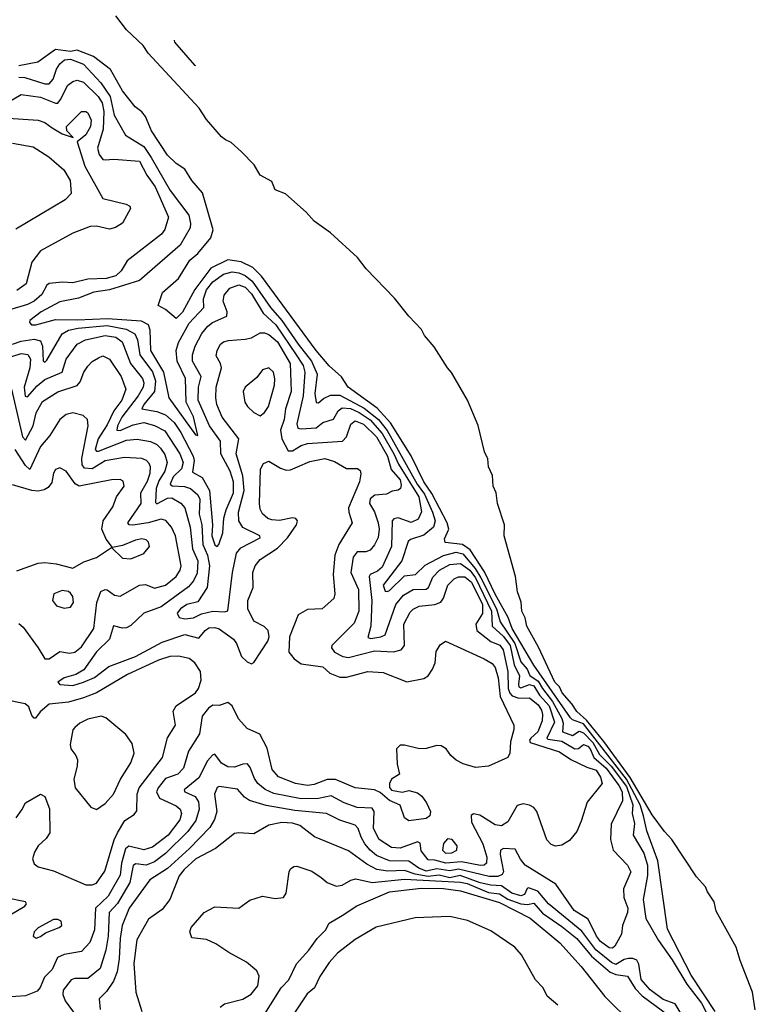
# Model space of a CAD drawing. Extents: x 1603745 to 1745082, y 385868 to 533966.
# Tile 561 of 646: x 1629889 to 1633303, y 514979 to 519552. Entities that reach past the tile are written whole.
import ezdxf

# ---------------------------------------------------------------- set-up
doc = ezdxf.new("R2010")
doc.units = 0

msp = doc.modelspace()

# ---------------------------------------------------------------- linework, layer by layer
at = {"layer": '0CON20XD'}
for points in [[(1633303.1, 514953.1), (1633289.7, 515035), (1633232.2, 515182.2), (1633214.1, 515245), (1633121.4, 515411.4), (1633111.5, 515455), (1633081.1, 515501.1), (1633072.5, 515525), (1633030.8, 515570.8), (1632915.4, 515745), (1632881, 515781), (1632825, 515859.4), (1632722.2, 516032.2), (1632600.1, 516200.1), (1632519, 516299), (1632475, 516338.2), (1632451.4, 516375), (1632406.1, 516425), (1632393.6, 516453.6), (1632372.6, 516475), (1632297, 516637), (1632242.8, 516735), (1632234.1, 516774.1), (1632219.1, 516805), (1632216, 516846), (1632198.7, 516895), (1632189.5, 516965), (1632137.4, 517155), (1632138.4, 517205), (1632107, 517305), (1632100.3, 517355), (1632086.3, 517385), (1632082.5, 517435), (1632065.3, 517475), (1632061.8, 517511.8), (1632046.7, 517545), (1632017.3, 517667.3), (1631966.9, 517785), (1631893.5, 517913.5), (1631873.9, 517935), (1631812.5, 518032.5), (1631767.3, 518085), (1631753.1, 518113.1), (1631694.1, 518175), (1631627.7, 518257.7), (1631496.3, 518395), (1631456.9, 518446.9), (1631331.9, 518561.9), (1631255, 518615.8), (1631218.2, 518658.2), (1631122.2, 518742.2), (1631075, 518761.9), (1631059.6, 518799.6), (1631005, 518828.8), (1630976.8, 518876.8), (1630918.4, 518938.4), (1630870.8, 518980.8), (1630844.4, 518994.4), (1630825, 519008.1), (1630755, 519088.1), (1630720.9, 519140.9), (1630485, 519395.4), (1630461.2, 519431.2), (1630383.6, 519505), (1630335, 519569.2)], [(1630605.4, 519456.5), (1630607.6, 519447.6), (1630700.7, 519340.7), (1630705.1, 519339.6)], [(1631859.9, 517140.1), (1631880.2, 517185), (1631873.2, 517215), (1631801.2, 517351.2), (1631764.9, 517405), (1631706.1, 517526.1), (1631609.6, 517679.6), (1631547.9, 517747.9), (1631412.8, 517845), (1631382.4, 517892.4), (1631325, 517943.8), (1631264, 518015), (1631010.3, 518360.3), (1630970.3, 518400.3), (1630917.3, 518427.3), (1630855, 518436.5), (1630775, 518397.9), (1630701.4, 518298.6), (1630645, 518194), (1630615, 518164), (1630565.3, 518205.3), (1630531.2, 518225), (1630552, 518285), (1630625, 518350), (1630678.7, 518435), (1630714.8, 518465.2), (1630775, 518538.5), (1630786.4, 518575), (1630737.3, 518747.2), (1630687.1, 518805), (1630655, 518858), (1630615, 518883.1), (1630575, 518922.7), (1630500.4, 519035), (1630472.7, 519102.7), (1630455, 519123.3), (1630425, 519146.5), (1630365, 519221.1), (1630309.9, 519319.9), (1630230.6, 519380.6), (1630155, 519410.4), (1630125, 519404.1), (1630055, 519413), (1629972.9, 519355), (1629885, 519337.3)], [(1629885, 519284.1), (1629912.5, 519282.5), (1630005, 519253.1), (1630025, 519254.4), (1630044.1, 519275), (1630058.9, 519321.1), (1630075, 519346.8), (1630096.4, 519365), (1630125, 519369), (1630185.2, 519345), (1630265, 519258.1), (1630308, 519195), (1630327.7, 519107.7), (1630380.3, 519015), (1630465, 518962), (1630498.9, 518911.1), (1630587.6, 518757.6), (1630673.8, 518643.8), (1630681.6, 518605), (1630679.5, 518585), (1630633.7, 518505), (1630445, 518340.3), (1630305, 518297.3), (1630233.1, 518286.9), (1630161.8, 518258.2), (1630075, 518241.2), (1629987.5, 518195), (1629935.8, 518155), (1629934, 518145), (1629943.3, 518135), (1629963.9, 518133.9), (1630055, 518159.8), (1630157.6, 518157.6), (1630295.7, 518164.3), (1630453.1, 518153.1), (1630485.4, 518135.4), (1630491.9, 518111.9), (1630496.4, 518015), (1630556.2, 517915), (1630581.3, 517795), (1630705, 517624.3), (1630715, 517620), (1630695, 517707.8), (1630660.7, 517775), (1630658.9, 517885), (1630618.9, 517965), (1630614.6, 518015.4), (1630625, 518052.3), (1630675, 518141.6), (1630742.7, 518215), (1630741.6, 518255), (1630755, 518296.8), (1630785, 518334.8), (1630835, 518369.6), (1630875, 518380.3), (1630905, 518376.1), (1630935, 518362.9), (1630967, 518337), (1631052, 518215), (1631106.1, 518155), (1631180.7, 518045), (1631243.5, 517965), (1631269.4, 517905), (1631258.8, 517815), (1631265, 517774.3), (1631275, 517772.2), (1631298.2, 517791.8), (1631331.7, 517808.3), (1631375, 517807.6), (1631487.8, 517747.8), (1631554.3, 517694.3), (1631594.3, 517644.3), (1631733.8, 517395), (1631768, 517348), (1631804, 517265), (1631816.4, 517225), (1631810, 517195), (1631765, 517157.9), (1631702.7, 517137.3), (1631692.2, 517127.8), (1631661.9, 517038.1), (1631576, 516925), (1631585, 516898.1), (1631595, 516895.5), (1631605, 516901.3), (1631675, 516968.4), (1631725.2, 516974.8), (1631771.4, 517018.6), (1631855, 517063.6), (1631915, 517078.2), (1631945, 517070.4), (1632003.2, 517003.2), (1632029.4, 516959.4), (1632102.3, 516815), (1632118.6, 516755), (1632186.4, 516655), (1632215, 516570), (1632244, 516535), (1632256.6, 516506.6), (1632295, 516479.1), (1632316, 516445), (1632361.6, 516385), (1632405.6, 516305.6), (1632410.7, 516285), (1632407.6, 516245), (1632455, 516226.8), (1632485, 516247.8), (1632505, 516239.3), (1632548.8, 516195), (1632579.3, 516139.3), (1632633.8, 516085), (1632705, 515991.2), (1632734.5, 515905), (1632732.3, 515865), (1632741.7, 515818.3), (1632736.9, 515765), (1632785, 515680.7), (1632802.6, 515625), (1632802.9, 515577.1), (1632782.8, 515465), (1632795, 515377.1), (1632853.1, 515275), (1632917.6, 515185), (1632985, 515073.2), (1633053.6, 514985), (1633095, 514901.8)], [(1629835, 519168.2), (1629895.2, 519204.8), (1629985, 519191.4), (1630055, 519163.8), (1630066, 519164), (1630078.3, 519181.7), (1630112.6, 519247.4), (1630135, 519264.7), (1630155, 519270.4), (1630185, 519261.6), (1630252.4, 519195), (1630271.4, 519165), (1630278.4, 519125), (1630276.5, 519043.5), (1630249.6, 518955), (1630256.8, 518925), (1630275, 518902.2), (1630285, 518900), (1630325, 518904.4), (1630445.3, 518895), (1630479, 518829), (1630517.9, 518775), (1630578.6, 518635), (1630562.1, 518577.9), (1630547.5, 518555), (1630388, 518432), (1630358.9, 518385), (1630335, 518361.5), (1630290.5, 518349.5), (1630205, 518346.3), (1630135, 518328.8), (1630087.4, 518332.6), (1630025, 518326), (1630015, 518319.2), (1629991.4, 518275), (1629955.3, 518244.7), (1629925, 518228.6), (1629837.3, 518202.7)], [(1629835, 519094.3), (1629975, 519085.4), (1630005, 519073.6), (1630039.9, 519049.9), (1630085, 519021.8), (1630136.2, 519003.8), (1630107.1, 519035), (1630106.4, 519055), (1630175, 519124.6), (1630195, 519125.6), (1630205, 519119.2), (1630220.6, 519085), (1630217.5, 519055), (1630195, 519016.9), (1630156, 518985), (1630191.4, 518871.4), (1630275, 518721.4), (1630382.5, 518695), (1630400, 518685), (1630403.3, 518675), (1630365, 518606.7), (1630333.4, 518586.6), (1630305, 518578.6), (1630245, 518592.5), (1630215, 518590.4), (1630135, 518560.7), (1629985, 518478.1), (1629944.8, 518425), (1629918.2, 518325), (1629875, 518294.2)], [(1629855, 518978.5), (1629950.6, 518960.6), (1630023.5, 518915), (1630093.8, 518855), (1630122.1, 518805), (1630126.7, 518745), (1630100, 518715), (1629870.7, 518579.3)], [(1629855, 518044.6), (1629895, 518058.5), (1629955, 518067.4), (1629985, 518059.5), (1629994.8, 518035), (1629997.8, 517967.8), (1630005, 517961.5), (1630015, 517970), (1630085, 518092.2), (1630115, 518109.5), (1630159.2, 518119.2), (1630295, 518130.9), (1630382.9, 518115), (1630422.9, 518092.9), (1630435.9, 518065), (1630446.9, 517995), (1630505, 517915.7), (1630519.5, 517875), (1630513.7, 517825), (1630464.5, 517765), (1630455.5, 517745), (1630525, 517732.1), (1630565, 517715.9), (1630605, 517681.1), (1630636.2, 517635), (1630694, 517525), (1630697.7, 517505), (1630690.6, 517450.6), (1630735, 517425.7), (1630769, 517365), (1630783.2, 517205), (1630780, 517155), (1630795, 517113.1), (1630805, 517105.6), (1630813.3, 517115), (1630831.4, 517168.6), (1630835.9, 517235.9), (1630846.6, 517275), (1630880.9, 517355), (1630880.4, 517405), (1630865.7, 517455), (1630822.6, 517535), (1630820, 517595), (1630769.7, 517665), (1630717.3, 517785), (1630718, 517845), (1630731, 517895), (1630691, 517965), (1630690.7, 517995), (1630702.4, 518035), (1630733.6, 518095), (1630761.2, 518128.8), (1630783.9, 518146.1), (1630850, 518175), (1630851.4, 518195), (1630833.3, 518245), (1630837.8, 518272.2), (1630863.3, 518305), (1630905, 518319.8), (1630935, 518308.8), (1630965, 518278.2), (1631018.5, 518188.5), (1631076.9, 518135), (1631171.2, 517995), (1631203.8, 517945), (1631211.4, 517915), (1631203.6, 517805), (1631174.2, 517675), (1631180, 517655), (1631195, 517651.2), (1631265, 517656.8), (1631295, 517681), (1631345, 517695.8), (1631366.8, 517735), (1631385, 517749.3), (1631423.3, 517746.7), (1631465, 517728.1), (1631515, 517692.7), (1631570.5, 517630.5), (1631625.9, 517535.9), (1631646.7, 517486.7), (1631741, 517335), (1631753.8, 517266.2), (1631738.6, 517231.4), (1631705, 517217.2), (1631645, 517238.7), (1631625.8, 517234.2), (1631616.9, 517225), (1631614.2, 517105.8), (1631571, 517009), (1631549.7, 516990.3), (1631515.6, 516974.4), (1631510.7, 516965), (1631523.6, 516855), (1631518.4, 516735), (1631505, 516682.7), (1631518.5, 516678.5), (1631565, 516684.9), (1631584.9, 516695.1), (1631634.4, 516835), (1631670.7, 516879.3), (1631715, 516904.8), (1631775, 516906.3), (1631785.6, 516915), (1631806.9, 516963.1), (1631837.5, 516995), (1631885, 517021.7), (1631935, 517026.9), (1631978.4, 516995), (1632005, 516960), (1632078.4, 516805), (1632082.3, 516735), (1632135, 516686.6), (1632165.3, 516645), (1632183.4, 516555), (1632208.5, 516505), (1632203.5, 516465), (1632205, 516453.1), (1632215, 516448.9), (1632255, 516464.2), (1632275, 516457.4), (1632302.1, 516415), (1632345.8, 516365), (1632370.5, 516289.5), (1632335.2, 516215), (1632339.9, 516209.9), (1632405, 516200.9), (1632465, 516165.7), (1632482.3, 516167.7), (1632505, 516184.8), (1632525, 516178), (1632536.5, 516165), (1632552.9, 516125), (1632611.1, 516075), (1632670, 515995), (1632684.9, 515965), (1632685.9, 515924.1), (1632634.1, 515815), (1632631.1, 515745), (1632644.1, 515694.1), (1632710.5, 515625), (1632724.6, 515595), (1632690.9, 515515), (1632693.4, 515475), (1632711.8, 515425), (1632709.7, 515405), (1632686.8, 515345), (1632681.5, 515305), (1632651, 515249), (1632639.7, 515240.3), (1632625, 515241.2), (1632585, 515270), (1632565.5, 515295), (1632527.9, 515375), (1632462.4, 515415), (1632377.3, 515537.2), (1632235, 515625.4), (1632212.8, 515652.8), (1632189.2, 515699.2), (1632135, 515701.9), (1632120.4, 515695), (1632118.5, 515675), (1632133.9, 515595), (1632128.1, 515581.9), (1632107.9, 515572.1), (1632067.7, 515572.3), (1631925, 515606.3), (1631885, 515599), (1631825, 515607.4), (1631775, 515597.7), (1631741.2, 515611.2), (1631695, 515643.4), (1631605, 515645.7), (1631545, 515669.5), (1631515, 515694.4), (1631490.9, 515725), (1631472.9, 515755), (1631459.5, 515795), (1631445, 515810.3), (1631375, 515834.7), (1631312.5, 515865), (1631165, 515879.6), (1631032.9, 515902.9), (1630954.8, 515924.8), (1630931.4, 515941.4), (1630898.8, 515978.8), (1630815, 515990), (1630805, 515985.6), (1630793.4, 515955), (1630804, 515875), (1630792.4, 515837.6), (1630770.4, 515799.6), (1630677.4, 515702.6), (1630575, 515609.6), (1630493, 515557), (1630396, 515425), (1630364.5, 515345.5), (1630354.6, 515285.4), (1630350.7, 515190.7), (1630340.4, 515129.6), (1630323.8, 515086.2), (1630292, 515038), (1630256.9, 515005), (1630262.7, 514955)], [(1629852.2, 517987.8), (1629895, 518002), (1629926, 517996), (1629938.4, 517975), (1629935.6, 517935), (1629909.6, 517845), (1629913.7, 517803.7), (1629925, 517799.4), (1629969.3, 517850.7), (1630005, 517880.2), (1630085.6, 517914.4), (1630103.8, 517975), (1630155.5, 518044.5), (1630194.6, 518065.4), (1630285, 518084.3), (1630335, 518077.6), (1630363.9, 518055), (1630403.3, 517955), (1630458.7, 517885), (1630464.5, 517865), (1630462.1, 517845), (1630438.5, 517805), (1630362.4, 517705), (1630342.8, 517665), (1630339.6, 517645), (1630355, 517643.9), (1630415, 517670.5), (1630465, 517680.2), (1630515, 517666.7), (1630562.6, 517642.6), (1630631.6, 517535), (1630647.1, 517495), (1630639.9, 517465), (1630601.6, 517428.4), (1630587, 517395), (1630596.9, 517386.9), (1630654, 517384), (1630680.9, 517375), (1630715, 517345.3), (1630724.1, 517325), (1630721.6, 517255), (1630734.1, 517205), (1630739.2, 517115), (1630760.6, 517065), (1630769.2, 517015), (1630758.8, 516915), (1630715, 516848.8), (1630664.7, 516835), (1630634.2, 516815), (1630619.7, 516795), (1630628.1, 516775), (1630655, 516769.8), (1630695, 516773.9), (1630732.4, 516792.4), (1630785, 516804.8), (1630838.5, 516801.5), (1630854, 516806), (1630876.4, 516983.6), (1630895.6, 517074.4), (1630915, 517098.6), (1631004.3, 517145), (1631002.9, 517155), (1630925, 517193.7), (1630905.2, 517225), (1630904, 517265), (1630931, 517365), (1630923.6, 517433.6), (1630893.5, 517535), (1630905.9, 517605), (1630828.8, 517705), (1630803.9, 517765), (1630798.7, 517795), (1630800.6, 517845), (1630824.7, 517934.7), (1630820.8, 517955), (1630800.1, 517990.1), (1630804.6, 518015), (1630820.9, 518045), (1630835, 518055.4), (1630857.6, 518062.4), (1630935, 518067.5)], [(1630935, 518067.5), (1630965, 518074.6), (1631005, 518097.5), (1631025, 518098), (1631045, 518090.3), (1631085, 518055.2), (1631144.6, 517955), (1631148.1, 517825), (1631122.3, 517745), (1631116.5, 517695), (1631099.8, 517645), (1631105.6, 517605), (1631135, 517550), (1631155, 517549.8), (1631195, 517574.3), (1631225, 517583), (1631386.4, 517593.6), (1631405.6, 517614.4), (1631425, 517673.5), (1631445, 517689.3), (1631485, 517673.4), (1631545.5, 517615), (1631595.9, 517525), (1631613.3, 517463.3), (1631655, 517415.2), (1631659.8, 517390.2), (1631655.5, 517374.5), (1631645, 517366.6), (1631618.1, 517361.9), (1631591.3, 517348.7), (1631536.3, 517343.7), (1631515.9, 517325.9), (1631512.1, 517305), (1631536.2, 517266.2), (1631552.5, 517215), (1631556.8, 517185), (1631552.4, 517147.6), (1631535, 517112.3), (1631515, 517088.5), (1631495, 517080.8), (1631455, 517080.9), (1631435.7, 517055), (1631426, 516985), (1631461.5, 516905), (1631462.1, 516805), (1631441.7, 516748.3), (1631337.1, 516645), (1631336.2, 516633.8), (1631350, 516615), (1631389.2, 516595), (1631415, 516589.2), (1631535, 516620), (1631624.3, 516615.7), (1631660, 516625), (1631675.3, 516645), (1631672.3, 516745), (1631700.3, 516799.7), (1631715.2, 516814.8), (1631742.2, 516827.8), (1631815, 516835.2), (1631843.6, 516846.4), (1631856.5, 516865), (1631875.8, 516925), (1631905, 516954.2), (1631925.5, 516964.5), (1631955, 516963.7), (1631985, 516939.2), (1632037.4, 516835), (1632036.4, 516793.6), (1632006.6, 516745), (1632010.7, 516715), (1632075, 516664), (1632117.5, 516647.5), (1632133.4, 516625), (1632153.8, 516525), (1632156.2, 516445), (1632163.6, 516423.6), (1632175, 516412), (1632205, 516401.2), (1632255, 516401.9), (1632295, 516369.3), (1632310.4, 516345), (1632315.8, 516325), (1632313.9, 516295), (1632294.3, 516245), (1632261.2, 516215), (1632255.2, 516205), (1632257.5, 516195), (1632395, 516152), (1632446.6, 516116.6), (1632520.5, 516080.5), (1632565, 516066.2), (1632585, 516033.3), (1632592.5, 516005), (1632522.4, 515917.6), (1632495, 515830), (1632475, 515781.9), (1632439.9, 515740.1), (1632405, 515717.9), (1632375, 515713.8), (1632355, 515721.1), (1632335, 515742.5), (1632288.9, 515875), (1632275, 515892.7), (1632255, 515903.1), (1632225, 515909.6), (1632198.1, 515901.9), (1632154.3, 515825.7), (1632125, 515807.3), (1632095, 515812.4), (1632025, 515858.1), (1631995, 515864.2), (1631984.4, 515855.6), (1631986.2, 515825), (1632038.5, 515725), (1632057.4, 515662.6), (1632055, 515634), (1632044.8, 515625.2), (1632026.9, 515623.1), (1631940, 515640), (1631865.9, 515634.1), (1631815, 515648.5), (1631785, 515650.2), (1631751.4, 515691.4), (1631747.1, 515727.1), (1631735, 515734.3), (1631655, 515703.6), (1631615, 515707.2), (1631556.8, 515745), (1631531.3, 515795), (1631534.7, 515875), (1631525, 515889.2), (1631455, 515893.5), (1631395, 515914), (1631335, 515946.5), (1631275, 515935.5), (1631195, 515934), (1631067.8, 515957.8), (1631027.3, 515977.3), (1630994.3, 516004.3), (1630978.2, 516028.2), (1630958.9, 516078.9), (1630945.2, 516095.2), (1630925, 516094.7), (1630885, 516080.6), (1630855, 516081.6), (1630825, 516098.9), (1630795, 516140), (1630783.4, 516136.6), (1630760.7, 516109.3), (1630719.4, 516030.6), (1630651.8, 515975), (1630655.6, 515965), (1630703.4, 515943.4), (1630718.6, 515918.6), (1630722.2, 515885), (1630706.6, 515833.4), (1630669, 515781), (1630565, 515679.8), (1630515, 515640.3), (1630475, 515625.2), (1630428.3, 515631.7), (1630415.7, 515624.3), (1630400.3, 515545), (1630343.2, 515446.8), (1630304.3, 515405), (1630298.7, 515295), (1630289, 515231), (1630262.7, 515145), (1630205, 515098.9), (1630145, 515099.6), (1630126.8, 515093.2), (1630090.5, 515045), (1630088.1, 515025), (1630098.9, 514995), (1630151.1, 514925)], [(1629850.2, 517835), (1629902.1, 517615), (1629915, 517599.6), (1629951.2, 517665), (1629965, 517725.6), (1629995, 517778), (1630065, 517822.9), (1630155, 517852.5), (1630169.8, 517870.2), (1630186.8, 517915), (1630205, 517943.1), (1630225, 517964.5), (1630255, 517981.8), (1630275, 517990.4), (1630305, 517975.6), (1630359.5, 517895), (1630381.1, 517835), (1630362.3, 517785), (1630325.1, 517734.9), (1630295, 517670.3), (1630253.4, 517605), (1630238.4, 517555), (1630245, 517547.4), (1630255, 517548.1), (1630385, 517598.8), (1630433.5, 517603.5), (1630495, 517592.4), (1630525, 517578.4), (1630542.5, 517562.5), (1630562.8, 517532.8), (1630573.7, 517495), (1630562.7, 517455), (1630535, 517410), (1630521.5, 517375), (1630519.4, 517309.4), (1630525, 517303), (1630575, 517330), (1630595, 517330.9), (1630636.4, 517306.4), (1630655.1, 517285.1), (1630679.7, 517195), (1630691.1, 517095), (1630715, 517039.2), (1630711.6, 516981.6), (1630695.1, 516944.9), (1630672.5, 516917.5), (1630545, 516825.2), (1630465, 516795.3), (1630405, 516738.2), (1630385, 516727.5), (1630365, 516725.8), (1630323.9, 516736.1), (1630304.8, 516675), (1630245, 516615.3), (1630187, 516533), (1630148.7, 516511.3), (1630094.8, 516495.2), (1630065.7, 516475), (1630074.3, 516464.3), (1630135, 516460.2), (1630185, 516474.6), (1630235, 516496), (1630302, 516548), (1630425.7, 516594.3), (1630549.2, 516660.8), (1630655, 516696), (1630720, 516680), (1630748.7, 516715), (1630766.7, 516726.7), (1630795, 516728.4), (1630815, 516722.7), (1630881.1, 516675), (1630895.5, 516655), (1630918.6, 516595), (1630945, 516569.2), (1630965, 516560), (1630975, 516566.7), (1631040.6, 516665), (1631047.1, 516685), (1631041.4, 516715), (1631023.8, 516733.8), (1630975, 516758.5), (1630948.2, 516815), (1630948.2, 516855), (1630971.6, 516915), (1630970.6, 516985), (1630982.2, 517015), (1631004.8, 517045.2), (1631085, 517097.9), (1631131.4, 517145), (1631172.9, 517205), (1631178.2, 517225), (1631170.6, 517235), (1631155, 517238.8), (1631095, 517226.5), (1631058.3, 517228.3), (1631040.5, 517235), (1631016.2, 517256.2), (1631005, 517278), (1631001.4, 517305), (1631006.4, 517463.6), (1631020.2, 517489.8), (1631045, 517501.4), (1631098.7, 517468.7), (1631125, 517459.7), (1631145, 517460.5), (1631178.2, 517475), (1631235, 517499.8), (1631305, 517513.5), (1631350, 517500), (1631405, 517468), (1631457.3, 517467.3), (1631468.2, 517458.2), (1631472.7, 517442.7), (1631465.5, 517405.5), (1631415.2, 517285), (1631415.8, 517265), (1631432.5, 517215), (1631370.6, 517115), (1631351.9, 517065), (1631343.2, 516975), (1631351.4, 516885), (1631346.6, 516863.4), (1631293.3, 516815), (1631225, 516813.1), (1631181.6, 516788.4), (1631140.5, 516685), (1631138.5, 516615), (1631163.2, 516583.2), (1631195, 516560), (1631295, 516546.4), (1631327.6, 516517.6), (1631375, 516497.7), (1631405, 516498.4), (1631505, 516524.6), (1631575, 516519.7), (1631685, 516477.1), (1631765, 516491.6), (1631785, 516504.5), (1631805.4, 516535), (1631817.5, 516565), (1631822.4, 516617.6), (1631840.9, 516649.1), (1631864.3, 516665.7), (1632044.1, 516584.1), (1632081.1, 516561.1), (1632095, 516543.3), (1632109.7, 516495), (1632118.2, 516408.2), (1632182.2, 516275), (1632182.5, 516255), (1632167.4, 516197.4), (1632164.3, 516145.7), (1632154.2, 516125.8), (1632065, 516084.3), (1632005, 516078.1), (1631946.3, 516096.3), (1631915, 516112.9), (1631889.2, 516135), (1631867.5, 516165), (1631845, 516179.4), (1631825, 516181.5), (1631775, 516167.7), (1631745, 516166.2), (1631675, 516182.9), (1631655, 516182.2), (1631637.8, 516165), (1631640.3, 516095), (1631651.7, 516048.3), (1631615, 516024.2), (1631605.7, 516005), (1631605.8, 515985.8), (1631615, 515973.8), (1631663.9, 515963.9), (1631695, 515972.5), (1631735, 515961.5), (1631755.5, 515945), (1631777.5, 515915), (1631795.7, 515874.3), (1631792, 515855), (1631775, 515841.9), (1631695, 515831.5), (1631674.3, 515845), (1631654.2, 515904.2), (1631605, 515925.8), (1631562, 515962), (1631535.2, 515975.2), (1631445, 515983.7), (1631355, 516023.8), (1631315, 516023), (1631255, 515999.5), (1631225, 515995.7), (1631169.2, 516005), (1631089.1, 516035), (1631059.8, 516069.8), (1631037.8, 516167.8), (1631003.6, 516233.6), (1630945, 516259.5), (1630904.5, 516304.5), (1630874.3, 516365), (1630855, 516380), (1630815, 516367.1), (1630785, 516367.8), (1630765, 516353.6), (1630735, 516316.7), (1630722.7, 516235), (1630672.4, 516155), (1630649.2, 516075), (1630622.4, 516047.6), (1630565, 516027.2), (1630531.6, 515985), (1630523.6, 515965), (1630537.1, 515937.1), (1630615, 515901), (1630634.1, 515885), (1630639.8, 515865), (1630632.6, 515835), (1630577.8, 515765), (1630505, 515709.2), (1630464.3, 515695.7), (1630395, 515712.8), (1630379.4, 515700.6), (1630360.9, 515635), (1630355, 515579.1), (1630299.4, 515480.6), (1630239.7, 515425), (1630235.2, 515325), (1630213.5, 515266.5), (1630175, 515224.7), (1630095, 515210.2), (1630064, 515196), (1630039, 515141), (1630003.2, 515105), (1629983.6, 515056.4), (1629969.5, 515040.5), (1629915, 515019.1), (1629825, 515011.5)], [(1631005, 517712.2), (1631025, 517727.8), (1631043.5, 517755), (1631071.8, 517855), (1631073.3, 517883.3), (1631066.4, 517915), (1631045, 517935.5), (1631015.8, 517925), (1630989.8, 517890.2), (1630935.7, 517845), (1630925.6, 517825), (1630933.8, 517775), (1630945.5, 517755), (1630975, 517726.7), (1631005, 517712.2)], [(1629885, 516748), (1629905, 516730), (1629974.6, 516635), (1630005, 516583.3), (1630025, 516583.5), (1630075, 516616.9), (1630119.8, 516609.8), (1630145, 516613.9), (1630175, 516639.6), (1630232.5, 516725), (1630247, 516845), (1630265, 516895.6), (1630285, 516905.6), (1630295, 516903.5), (1630329.1, 516879.1), (1630355, 516874.5), (1630444.8, 516925.2), (1630472.1, 516927.9), (1630515, 516911.8), (1630565, 516925.7), (1630614.7, 516965), (1630633.2, 516995), (1630637.7, 517015), (1630611.4, 517155), (1630593.4, 517195), (1630566.2, 517226.2), (1630545, 517232.2), (1630485, 517214.8), (1630414.4, 517204.4), (1630396, 517206), (1630390, 517215), (1630452.6, 517305), (1630450.2, 517355), (1630482.2, 517407.8), (1630494.1, 517445), (1630495.2, 517475), (1630489.8, 517489.8), (1630476.5, 517505), (1630455, 517514.2), (1630375, 517518.5), (1630285, 517502.3), (1630225, 517466.2), (1630189.1, 517469.1), (1630178, 517485), (1630176.7, 517513.3), (1630206.1, 517665), (1630202.9, 517695), (1630183.6, 517713.6), (1630135, 517725.4), (1630105, 517718.8), (1630075, 517694.4), (1630029, 517621), (1629985, 517568.9), (1629935, 517463.1), (1629915, 517480.7), (1629867, 517555)], [(1629875, 516991.8), (1629975, 517027.5), (1630005, 517031.5), (1630057.5, 517025), (1630135, 517004.2), (1630186.1, 517033.9), (1630245, 517054.6), (1630315, 517100), (1630365, 517050.6), (1630405, 517047.8), (1630465, 517072.9), (1630490.8, 517105), (1630487.1, 517125), (1630475, 517136.2), (1630455, 517140.4), (1630425.3, 517134.7), (1630365, 517110.5), (1630320, 517100), (1630289.2, 517139.2), (1630269.8, 517185), (1630275.8, 517225), (1630320.4, 517289.6), (1630338.4, 517335), (1630373.9, 517385), (1630368.8, 517408.8), (1630355, 517416), (1630314.7, 517415.3), (1630164.8, 517384.8), (1630146.3, 517396.3), (1630104.4, 517455), (1630075, 517470.5), (1630055, 517462.5), (1630045.6, 517445), (1630037.4, 517402.6), (1630020.3, 517379.7), (1630002.5, 517367.5), (1629975, 517362), (1629945.2, 517365.2), (1629855, 517391.4)], [(1633117.3, 514945), (1633005.8, 515115), (1632895, 515328.1), (1632850.3, 515645), (1632799.6, 515785), (1632783.7, 515855), (1632769, 515905), (1632705.1, 516025.1), (1632505, 516281.3), (1632455, 516300.7), (1632445, 516310), (1632275, 516553.3), (1632174.3, 516725), (1632156.5, 516775), (1632095, 516884), (1632046.8, 516986.8), (1631979, 517089), (1631944.6, 517114.6), (1631863.4, 517123.4), (1631859.9, 517140.1)], [(1630095, 516818), (1630125, 516824), (1630138.6, 516845), (1630135, 516872.5), (1630125, 516888.8), (1630115, 516895.8), (1630085, 516900), (1630046.7, 516885), (1630041.2, 516855), (1630059.5, 516829.5), (1630095, 516818)], [(1629872.2, 515845), (1629898.4, 515881.6), (1629915, 515914.3), (1629985, 515954.2), (1630005, 515944.2), (1630027.3, 515887.3), (1630028.8, 515775), (1630011.2, 515748.8), (1629974.5, 515715), (1629956.5, 515685), (1629947.8, 515655), (1629955, 515630.8), (1629975, 515617.8), (1630045, 515598.8), (1630195, 515534.5), (1630225, 515534.5), (1630245, 515542.2), (1630283, 515597), (1630327.4, 515742.6), (1630342.4, 515775), (1630377.3, 515832.7), (1630420, 515860), (1630432.4, 515877.6), (1630433.7, 515955), (1630443, 515985), (1630552, 516125), (1630574.2, 516215.8), (1630611.9, 516275), (1630600.9, 516340.9), (1630614.3, 516365.7), (1630705, 516425.5), (1630718.9, 516445), (1630731.1, 516485), (1630727.5, 516525), (1630701.8, 516565), (1630675.1, 516585.1), (1630625, 516596), (1630585, 516594.6), (1630532.9, 516577.1), (1630389.7, 516510.3), (1630245, 516425.2), (1630185, 516401.7), (1630115, 516382.1), (1630025, 516372.3), (1629983.4, 516336.6), (1629962.2, 516307.8), (1629955, 516307.5), (1629945, 516320), (1629930.5, 516360.5), (1629914, 516374), (1629815, 516395.3)], [(1630245, 515884), (1630285, 515911.4), (1630324.5, 515955), (1630356.2, 516025), (1630405, 516100.8), (1630419.5, 516145), (1630410.7, 516190.7), (1630381.3, 516231.3), (1630288.8, 516308.8), (1630266.7, 516316.7), (1630205, 516303.5), (1630168, 516285), (1630144, 516265), (1630135.8, 516254.2), (1630122.5, 516185), (1630125.8, 516165), (1630149.2, 516135), (1630156.9, 516115), (1630155.6, 516085), (1630140, 516025), (1630146.5, 515985), (1630218.8, 515895), (1630245, 515884)], [(1632955, 514943), (1632930.9, 514980.9), (1632875, 515001), (1632815, 515046.2), (1632773, 515095), (1632763.1, 515165), (1632753.5, 515183.5), (1632735, 515191.8), (1632715, 515192), (1632695, 515187.5), (1632655, 515163.8), (1632635, 515173.2), (1632562.2, 515232.2), (1632498.2, 515318.2), (1632343.9, 515445), (1632292.9, 515505), (1632250.5, 515519.5), (1632243.8, 515516.2), (1632231.4, 515488.6), (1632215, 515483.5), (1632172.4, 515495), (1632125, 515529.6), (1632075, 515531.8), (1632026.4, 515543.6), (1631933.3, 515576.7), (1631885, 515567), (1631835, 515578.2), (1631785, 515573.3), (1631723.6, 515583.6), (1631675, 515599.7), (1631597.3, 515597.3), (1631545.6, 515605.6), (1631500, 515630), (1631415, 515692), (1631257.2, 515757.2), (1631189, 515809), (1631155, 515820), (1631105, 515823.7), (1631045, 515810.4), (1630975, 515770), (1630904.1, 515775.9), (1630885, 515772), (1630796.8, 515703.2), (1630706.7, 515655), (1630651.4, 515605), (1630628.6, 515575), (1630585, 515465.7), (1630550.6, 515419.4), (1630486.1, 515373.9), (1630431.9, 515278.1), (1630418.8, 515168.8), (1630427.8, 515035), (1630455.4, 514945)], [(1631865, 515680.8), (1631895, 515682.4), (1631917.1, 515695), (1631919.4, 515715), (1631896, 515745), (1631875, 515747.5), (1631855, 515726.2), (1631851.1, 515695), (1631865, 515680.8)], [(1630818.8, 514965), (1630839.4, 514980.6), (1630925, 515003.3), (1630963.5, 515026.5), (1630993.8, 515065), (1630999.8, 515109.8), (1630989.4, 515135), (1630941.4, 515175), (1630859.1, 515219.1), (1630799.4, 515259.4), (1630755, 515279.4), (1630687.5, 515287.5), (1630678.1, 515315), (1630684.3, 515335), (1630745, 515406), (1630795, 515432), (1630905, 515426.2), (1630957.3, 515462.7), (1631015, 515480.6), (1631075, 515470), (1631112.5, 515475), (1631126, 515495), (1631138.6, 515595), (1631145, 515608.8), (1631161.2, 515618.8), (1631175, 515620), (1631245, 515598.1), (1631287.2, 515567.2), (1631315.3, 515545.3), (1631357.6, 515527.6), (1631385, 515531.8), (1631425, 515555.4), (1631448.1, 515561.9), (1631524.8, 515544.8), (1631675, 515559.6), (1631935, 515546.8), (1631965, 515540.2), (1632065, 515497.9), (1632115, 515492.4), (1632155, 515467.3), (1632215, 515445.1), (1632245, 515441.8), (1632275, 515448.9), (1632315, 515402.2), (1632405, 515340.9), (1632475, 515284.2), (1632543, 515203), (1632629, 515129), (1632655, 515117.1), (1632709.2, 515109.2), (1632745, 515053), (1632778, 515018), (1633085, 514793.1)], [(1630870.7, 514685), (1631101.5, 515055), (1631137.3, 515092.7), (1631173, 515167), (1631229.9, 515230.1), (1631269.1, 515285), (1631307.3, 515322.7), (1631324.3, 515355.7), (1631385, 515391.9), (1631454, 515436), (1631605, 515501.3), (1631752.3, 515517.7), (1631855, 515516.1), (1631935, 515506.3), (1632115, 515452.1), (1632258.6, 515378.6), (1632395.1, 515265.1), (1632495.4, 515155), (1632605, 515015.5), (1632736.6, 514885)], [(1629845, 515394.7), (1629912.5, 515435), (1629920, 515445), (1629916, 515455), (1629823.9, 515473.9)], [(1629965, 515286.2), (1629985, 515294.4), (1630008.5, 515311.5), (1630072.5, 515335), (1630084.2, 515345), (1630080.8, 515365), (1630065, 515373.6), (1630045, 515372.3), (1629975, 515334.2), (1629956, 515315), (1629951.2, 515295), (1629965, 515286.2)], [(1632387.1, 514975), (1632336.3, 515016.3), (1632317.7, 515055), (1632283.1, 515093.1), (1632218.4, 515208.4), (1632187.4, 515245), (1632075, 515320.9), (1631967.5, 515367.5), (1631885, 515386.5), (1631725, 515381.2), (1631542.6, 515337.4), (1631445, 515280), (1631363.3, 515216.7), (1631325, 515172.9), (1631281.6, 515108.4), (1631256.3, 515055), (1631222.2, 515027.8), (1631143, 514907)]]:
    msp.add_lwpolyline(points, dxfattribs=at)

doc.saveas('drawing.dxf')
